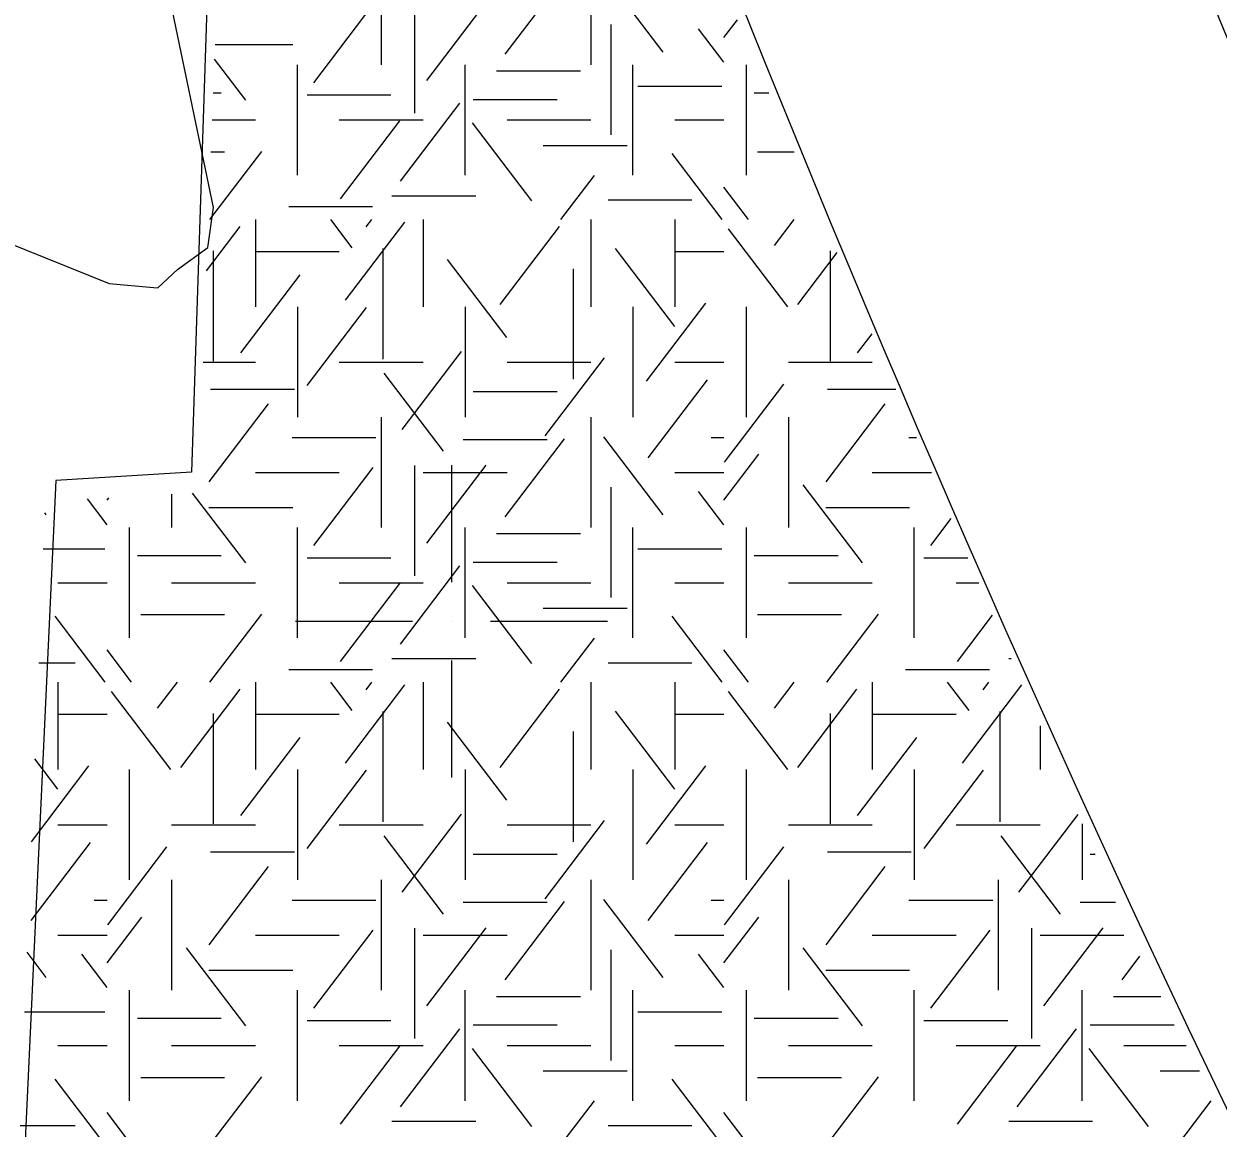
# Model space of a CAD drawing. Extents: x 419677 to 421689, y 4450851 to 4452923.
# Drawn here: x 420228.69 to 420247.81, y 4452077.62 to 4452095.3 of the extents above; entities that cross this region are included whole.
import ezdxf

# ---------------------------------------------------------------- set-up
doc = ezdxf.new("R2010")
doc.units = 0
for name, color, linetype in [('AA_HH', 7, 'Continuous'), ('Level 41', 7, 'Continuous'), ('Level 62', 7, 'Continuous')]:
    doc.layers.add(name, color=color, linetype=linetype)

msp = doc.modelspace()

# ---------------------------------------------------------------- linework, layer by layer
at = {"layer": 'AA_HH'}
for p, q in [((420235.533, 4452088.236), (420235.533, 4452086.361)), ((420233.033, 4452085.736), (420234.908, 4452085.736)), ((420235.533, 4452085.736), (420235.533, 4452085.736)), ((420236.158, 4452085.736), (420238.033, 4452085.736)), ((420235.533, 4452085.111), (420235.533, 4452083.236))]:
    msp.add_line(p, q, dxfattribs=at)
msp.add_lwpolyline([(420209.662, 4452098.937), (420216.106, 4452096.768), (420230.052, 4452091.143), (420230.761, 4452091.08), (420230.829, 4452091.077), (420231.145, 4452091.369), (420231.633, 4452091.722), (420231.725, 4452092.362), (420230.235, 4452099.507), (420224.819, 4452127.182), (420220.011, 4452153.036), (420214.462, 4452181.7), (420210.719, 4452199.207)], dxfattribs=at)
at = {"layer": 'Level 41'}
for p, q in [((420234.409, 4452096.414), (420234.409, 4452094.647)), ((420237.766, 4452096.414), (420237.766, 4452094.647)), ((420236.393, 4452094.816), (420237.343, 4452096.066)), ((420238.923, 4452094.85), (420237.974, 4452096.099)), ((420234.941, 4452095.642), (420234.941, 4452093.874)), ((420235.141, 4452094.396), (420236.09, 4452095.645)), ((420233.33, 4452094.36), (420234.28, 4452095.61)), ((420238.084, 4452095.292), (420238.084, 4452093.524)), ((420239.897, 4452095.084), (420240.113, 4452095.369)), ((420239.897, 4452094.69), (420239.491, 4452095.224)), ((420231.747, 4452094.97), (420232.991, 4452094.97)), ((420232.238, 4452094.079), (420231.738, 4452094.738)), ((420233.066, 4452092.879), (420233.066, 4452094.647)), ((420235.752, 4452092.879), (420235.752, 4452094.647)), ((420236.257, 4452094.549), (420237.6, 4452094.549)), ((420238.438, 4452092.879), (420238.438, 4452094.647)), ((420240.259, 4452092.879), (420240.259, 4452094.647)), ((420238.52, 4452094.304), (420239.863, 4452094.304)), ((420231.718, 4452094.198), (420231.846, 4452094.198)), ((420233.22, 4452094.164), (420234.563, 4452094.164)), ((420240.382, 4452094.198), (420240.615, 4452094.198)), ((420234.716, 4452092.782), (420235.665, 4452094.032)), ((420235.883, 4452094.093), (420237.226, 4452094.093)), ((420231.701, 4452093.763), (420232.394, 4452093.763)), ((420233.737, 4452093.763), (420235.08, 4452093.763)), ((420233.756, 4452092.503), (420234.705, 4452093.752)), ((420236.819, 4452092.468), (420235.869, 4452093.717)), ((420236.423, 4452093.763), (420237.766, 4452093.763)), ((420239.109, 4452093.763), (420239.897, 4452093.763)), ((420237.002, 4452093.356), (420238.345, 4452093.356)), ((420231.665, 4452092.17), (420232.494, 4452093.261)), ((420231.682, 4452093.252), (420231.899, 4452093.252)), ((420239.868, 4452092.17), (420239.066, 4452093.226)), ((420240.436, 4452093.252), (420241.02, 4452093.252)), ((420237.285, 4452092.17), (420237.822, 4452092.876)), ((420240.291, 4452092.17), (420239.897, 4452092.688)), ((420234.579, 4452092.551), (420235.922, 4452092.551)), ((420238.041, 4452092.482), (420239.384, 4452092.482)), ((420232.927, 4452092.376), (420234.27, 4452092.376)), ((420231.611, 4452091.35), (420232.148, 4452092.057)), ((420232.394, 4452092.17), (420232.394, 4452090.772)), ((420233.943, 4452091.718), (420233.599, 4452092.17)), ((420233.836, 4452090.876), (420234.786, 4452092.126)), ((420234.169, 4452092.05), (420234.26, 4452092.17)), ((420235.08, 4452092.17), (420235.08, 4452090.772)), ((420236.313, 4452090.807), (420237.262, 4452092.057)), ((420237.766, 4452092.17), (420237.766, 4452090.772)), ((420239.109, 4452092.17), (420239.109, 4452090.772)), ((420239.109, 4452092.17), (420239.109, 4452090.772)), ((420240.918, 4452090.772), (420239.969, 4452092.022)), ((420240.707, 4452091.753), (420241.024, 4452092.17)), ((420231.719, 4452091.668), (420231.719, 4452089.901)), ((420232.394, 4452091.656), (420233.737, 4452091.656)), ((420234.436, 4452091.703), (420234.436, 4452089.936)), ((420239.11, 4452090.456), (420238.161, 4452091.705)), ((420239.109, 4452091.656), (420239.897, 4452091.656)), ((420241.078, 4452090.807), (420241.711, 4452091.641)), ((420241.598, 4452091.668), (420241.598, 4452089.901)), ((420236.42, 4452090.281), (420235.471, 4452091.53)), ((420232.159, 4452090.035), (420233.108, 4452091.285)), ((420237.484, 4452091.382), (420237.484, 4452089.615)), ((420233.066, 4452090.772), (420233.066, 4452089.005)), ((420233.225, 4452089.51), (420234.174, 4452090.76)), ((420235.752, 4452090.772), (420235.752, 4452089.005)), ((420238.438, 4452090.772), (420238.438, 4452089.005)), ((420238.438, 4452090.772), (420238.438, 4452089.005)), ((420238.658, 4452089.579), (420239.607, 4452090.829)), ((420240.259, 4452089.005), (420240.259, 4452090.772)), ((420242.038, 4452090.035), (420242.269, 4452090.339)), ((420234.742, 4452088.809), (420235.693, 4452090.058)), ((420237.033, 4452088.704), (420237.982, 4452089.954)), ((420231.556, 4452089.888), (420232.394, 4452089.888)), ((420233.737, 4452089.888), (420235.08, 4452089.888)), ((420235.408, 4452088.459), (420234.458, 4452089.708)), ((420236.423, 4452089.888), (420237.766, 4452089.888)), ((420239.109, 4452089.888), (420239.897, 4452089.888)), ((420240.93, 4452089.888), (420242.273, 4452089.888)), ((420238.684, 4452088.353), (420239.634, 4452089.602)), ((420239.907, 4452088.284), (420240.856, 4452089.533)), ((420231.675, 4452089.454), (420233.018, 4452089.454)), ((420235.883, 4452089.418), (420237.226, 4452089.418)), ((420241.554, 4452089.454), (420242.648, 4452089.454)), ((420231.653, 4452087.967), (420232.602, 4452089.217)), ((420241.532, 4452087.967), (420242.481, 4452089.217)), ((420234.409, 4452089.005), (420234.409, 4452087.238)), ((420237.766, 4452089.005), (420237.766, 4452087.238)), ((420240.93, 4452089.005), (420240.93, 4452087.238)), ((420232.981, 4452088.681), (420234.324, 4452088.681)), ((420235.723, 4452088.648), (420237.066, 4452088.648)), ((420236.393, 4452087.407), (420237.343, 4452088.657)), ((420238.923, 4452087.441), (420237.974, 4452088.69)), ((420239.693, 4452088.681), (420239.897, 4452088.681)), ((420242.86, 4452088.681), (420242.979, 4452088.681)), ((420239.897, 4452087.675), (420240.456, 4452088.411)), ((420233.33, 4452086.951), (420234.28, 4452088.201)), ((420234.941, 4452088.233), (420234.941, 4452086.465)), ((420235.141, 4452086.987), (420236.09, 4452088.236)), ((420232.394, 4452088.121), (420233.737, 4452088.121)), ((420235.08, 4452088.121), (420236.423, 4452088.121)), ((420239.109, 4452088.121), (420239.897, 4452088.121)), ((420242.273, 4452088.121), (420243.219, 4452088.121)), ((420232.238, 4452086.67), (420231.388, 4452087.79)), ((420238.084, 4452087.883), (420238.084, 4452086.115)), ((420239.897, 4452087.281), (420239.491, 4452087.815)), ((420242.117, 4452086.67), (420241.168, 4452087.92)), ((420230.018, 4452087.281), (420229.703, 4452087.696)), ((420230.018, 4452087.675), (420230.048, 4452087.715)), ((420231.051, 4452087.771), (420231.051, 4452087.238)), ((420229.044, 4452087.441), (420229.02, 4452087.473)), ((420231.648, 4452087.561), (420232.991, 4452087.561)), ((420241.527, 4452087.561), (420242.87, 4452087.561)), ((420230.38, 4452085.47), (420230.38, 4452087.238)), ((420233.066, 4452085.47), (420233.066, 4452087.238)), ((420235.752, 4452085.47), (420235.752, 4452087.238)), ((420238.438, 4452085.47), (420238.438, 4452087.238)), ((420240.259, 4452085.47), (420240.259, 4452087.238)), ((420242.945, 4452085.47), (420242.945, 4452087.238)), ((420243.209, 4452086.951), (420243.536, 4452087.382)), ((420236.257, 4452087.14), (420237.6, 4452087.14)), ((420228.996, 4452086.895), (420229.984, 4452086.895)), ((420238.52, 4452086.895), (420239.863, 4452086.895)), ((420230.503, 4452086.789), (420231.846, 4452086.789)), ((420233.22, 4452086.755), (420234.563, 4452086.755)), ((420235.883, 4452086.684), (420237.226, 4452086.684)), ((420240.382, 4452086.789), (420241.725, 4452086.789)), ((420243.099, 4452086.755), (420243.805, 4452086.755)), ((420234.716, 4452085.373), (420235.665, 4452086.623)), ((420229.23, 4452086.354), (420230.018, 4452086.354)), ((420231.051, 4452086.354), (420232.394, 4452086.354)), ((420233.737, 4452086.354), (420235.08, 4452086.354)), ((420233.756, 4452085.094), (420234.705, 4452086.343)), ((420236.819, 4452085.059), (420235.869, 4452086.308)), ((420236.423, 4452086.354), (420237.766, 4452086.354)), ((420239.109, 4452086.354), (420239.897, 4452086.354)), ((420240.93, 4452086.354), (420242.273, 4452086.354)), ((420243.616, 4452086.354), (420243.977, 4452086.354)), ((420237.002, 4452085.947), (420238.345, 4452085.947)), ((420229.989, 4452084.761), (420229.187, 4452085.817)), ((420230.557, 4452085.843), (420231.899, 4452085.843)), ((420231.665, 4452084.761), (420232.494, 4452085.852)), ((420239.868, 4452084.761), (420239.066, 4452085.817)), ((420240.436, 4452085.843), (420241.778, 4452085.843)), ((420241.544, 4452084.761), (420242.373, 4452085.852)), ((420243.635, 4452085.094), (420244.199, 4452085.836)), ((420237.285, 4452084.761), (420237.822, 4452085.467)), ((420230.412, 4452084.761), (420230.018, 4452085.279)), ((420234.579, 4452085.142), (420235.922, 4452085.142)), ((420240.291, 4452084.761), (420239.897, 4452085.279)), ((420244.458, 4452085.142), (420244.496, 4452085.142)), ((420228.923, 4452085.073), (420229.505, 4452085.073)), ((420232.927, 4452084.967), (420234.27, 4452084.967)), ((420238.041, 4452085.073), (420239.384, 4452085.073)), ((420242.806, 4452084.967), (420244.149, 4452084.967)), ((420229.23, 4452084.761), (420229.23, 4452083.363)), ((420229.23, 4452084.761), (420229.23, 4452083.363)), ((420230.828, 4452084.344), (420231.145, 4452084.761)), ((420232.394, 4452084.761), (420232.394, 4452083.363)), ((420233.943, 4452084.309), (420233.599, 4452084.761)), ((420234.169, 4452084.641), (420234.26, 4452084.761)), ((420235.08, 4452084.761), (420235.08, 4452083.363)), ((420237.766, 4452084.761), (420237.766, 4452083.363)), ((420239.109, 4452084.761), (420239.109, 4452083.363)), ((420239.109, 4452084.761), (420239.109, 4452083.363)), ((420240.707, 4452084.344), (420241.024, 4452084.761)), ((420242.273, 4452084.761), (420242.273, 4452083.363)), ((420243.822, 4452084.309), (420243.478, 4452084.761)), ((420244.048, 4452084.641), (420244.139, 4452084.761)), ((420231.039, 4452083.363), (420230.09, 4452084.613)), ((420231.199, 4452083.398), (420232.148, 4452084.648)), ((420233.836, 4452083.467), (420234.786, 4452084.717)), ((420236.313, 4452083.398), (420237.262, 4452084.648)), ((420240.918, 4452083.363), (420239.969, 4452084.613)), ((420241.078, 4452083.398), (420242.027, 4452084.648)), ((420243.715, 4452083.467), (420244.665, 4452084.717)), ((420229.23, 4452084.247), (420230.018, 4452084.247)), ((420231.719, 4452084.259), (420231.719, 4452082.492)), ((420232.394, 4452084.247), (420233.737, 4452084.247)), ((420234.436, 4452084.294), (420234.436, 4452082.527)), ((420239.11, 4452083.047), (420238.161, 4452084.296)), ((420239.109, 4452084.247), (420239.897, 4452084.247)), ((420241.598, 4452084.259), (420241.598, 4452082.492)), ((420242.273, 4452084.247), (420243.616, 4452084.247)), ((420244.315, 4452084.294), (420244.315, 4452082.527)), ((420236.42, 4452082.872), (420235.471, 4452084.121)), ((420237.484, 4452083.973), (420237.484, 4452082.206)), ((420244.959, 4452084.062), (420244.959, 4452083.363)), ((420232.159, 4452082.626), (420233.108, 4452083.876)), ((420242.038, 4452082.626), (420242.987, 4452083.876)), ((420228.808, 4452082.208), (420229.728, 4452083.42)), ((420229.231, 4452083.047), (420228.861, 4452083.534)), ((420238.658, 4452082.17), (420239.607, 4452083.42)), ((420230.38, 4452081.596), (420230.38, 4452083.363)), ((420233.066, 4452083.363), (420233.066, 4452081.596)), ((420233.225, 4452082.101), (420234.174, 4452083.351)), ((420235.752, 4452083.363), (420235.752, 4452081.596)), ((420238.438, 4452083.363), (420238.438, 4452081.596)), ((420238.438, 4452083.363), (420238.438, 4452081.596)), ((420240.259, 4452081.596), (420240.259, 4452083.363)), ((420242.945, 4452083.363), (420242.945, 4452081.596)), ((420243.104, 4452082.101), (420244.053, 4452083.351)), ((420234.742, 4452081.4), (420235.693, 4452082.649)), ((420244.621, 4452081.4), (420245.567, 4452082.643)), ((420229.23, 4452082.479), (420230.018, 4452082.479)), ((420231.051, 4452082.479), (420232.394, 4452082.479)), ((420233.737, 4452082.479), (420235.08, 4452082.479)), ((420236.423, 4452082.479), (420237.766, 4452082.479)), ((420237.033, 4452081.295), (420237.982, 4452082.545)), ((420239.109, 4452082.479), (420239.897, 4452082.479)), ((420240.93, 4452082.479), (420242.273, 4452082.479)), ((420243.616, 4452082.479), (420244.959, 4452082.479)), ((420245.631, 4452082.493), (420245.631, 4452081.596)), ((420235.408, 4452081.05), (420234.458, 4452082.299)), ((420245.287, 4452081.05), (420244.337, 4452082.299)), ((420228.805, 4452080.944), (420229.755, 4452082.193)), ((420230.028, 4452080.875), (420230.977, 4452082.124)), ((420238.684, 4452080.944), (420239.634, 4452082.193)), ((420239.907, 4452080.875), (420240.856, 4452082.124)), ((420231.675, 4452082.045), (420233.018, 4452082.045)), ((420235.883, 4452082.009), (420237.226, 4452082.009)), ((420241.554, 4452082.045), (420242.897, 4452082.045)), ((420245.762, 4452082.009), (420245.839, 4452082.009)), ((420231.653, 4452080.558), (420232.602, 4452081.808)), ((420241.532, 4452080.558), (420242.481, 4452081.808)), ((420231.051, 4452081.596), (420231.051, 4452079.829)), ((420234.409, 4452081.596), (420234.409, 4452079.829)), ((420237.766, 4452081.596), (420237.766, 4452079.829)), ((420240.93, 4452081.596), (420240.93, 4452079.829)), ((420244.288, 4452081.596), (420244.288, 4452079.829)), ((420229.814, 4452081.272), (420230.018, 4452081.272)), ((420232.981, 4452081.272), (420234.324, 4452081.272)), ((420235.723, 4452081.239), (420237.066, 4452081.239)), ((420236.393, 4452079.998), (420237.343, 4452081.248)), ((420238.923, 4452080.032), (420237.974, 4452081.281)), ((420239.693, 4452081.272), (420239.897, 4452081.272)), ((420242.86, 4452081.272), (420244.203, 4452081.272)), ((420245.602, 4452081.239), (420246.169, 4452081.239)), ((420230.018, 4452080.266), (420230.577, 4452081.002)), ((420239.897, 4452080.266), (420240.456, 4452081.002)), ((420229.23, 4452080.712), (420230.018, 4452080.712)), ((420232.394, 4452080.712), (420233.737, 4452080.712)), ((420233.33, 4452079.542), (420234.28, 4452080.792)), ((420234.941, 4452080.824), (420234.941, 4452079.056)), ((420235.08, 4452080.712), (420236.423, 4452080.712)), ((420235.141, 4452079.578), (420236.09, 4452080.827)), ((420239.109, 4452080.712), (420239.897, 4452080.712)), ((420242.273, 4452080.712), (420243.616, 4452080.712)), ((420243.209, 4452079.542), (420244.159, 4452080.792)), ((420244.82, 4452080.824), (420244.82, 4452079.056)), ((420244.959, 4452080.712), (420246.302, 4452080.712)), ((420245.02, 4452079.578), (420245.969, 4452080.827)), ((420229.044, 4452080.032), (420228.736, 4452080.437)), ((420230.018, 4452079.872), (420229.612, 4452080.406)), ((420232.238, 4452079.261), (420231.289, 4452080.511)), ((420238.084, 4452080.474), (420238.084, 4452078.706)), ((420239.897, 4452079.872), (420239.491, 4452080.406)), ((420242.117, 4452079.261), (420241.168, 4452080.511)), ((420246.272, 4452079.998), (420246.558, 4452080.374)), ((420231.648, 4452080.152), (420232.991, 4452080.152)), ((420241.527, 4452080.152), (420242.87, 4452080.152)), ((420230.38, 4452078.061), (420230.38, 4452079.829)), ((420233.066, 4452078.061), (420233.066, 4452079.829)), ((420235.752, 4452078.061), (420235.752, 4452079.829)), ((420238.438, 4452078.061), (420238.438, 4452079.829)), ((420240.259, 4452078.061), (420240.259, 4452079.829)), ((420242.945, 4452078.061), (420242.945, 4452079.829)), ((420245.631, 4452078.061), (420245.631, 4452079.829)), ((420236.257, 4452079.731), (420237.6, 4452079.731)), ((420246.136, 4452079.731), (420246.891, 4452079.731)), ((420228.698, 4452079.486), (420229.984, 4452079.486)), ((420230.503, 4452079.38), (420231.846, 4452079.38)), ((420238.52, 4452079.486), (420239.863, 4452079.486)), ((420240.382, 4452079.38), (420241.725, 4452079.38)), ((420233.22, 4452079.346), (420234.563, 4452079.346)), ((420234.716, 4452077.964), (420235.665, 4452079.214)), ((420235.883, 4452079.275), (420237.226, 4452079.275)), ((420243.099, 4452079.346), (420244.442, 4452079.346)), ((420244.595, 4452077.964), (420245.544, 4452079.214)), ((420245.762, 4452079.275), (420247.105, 4452079.275)), ((420229.23, 4452078.945), (420230.018, 4452078.945)), ((420231.051, 4452078.945), (420232.394, 4452078.945)), ((420233.737, 4452078.945), (420235.08, 4452078.945)), ((420233.756, 4452077.685), (420234.705, 4452078.934)), ((420236.819, 4452077.65), (420235.869, 4452078.899)), ((420236.423, 4452078.945), (420237.766, 4452078.945)), ((420239.109, 4452078.945), (420239.897, 4452078.945)), ((420240.93, 4452078.945), (420242.273, 4452078.945)), ((420243.616, 4452078.945), (420244.959, 4452078.945)), ((420243.635, 4452077.685), (420244.584, 4452078.934)), ((420246.698, 4452077.65), (420245.748, 4452078.899)), ((420246.302, 4452078.945), (420247.299, 4452078.945)), ((420230.557, 4452078.434), (420231.899, 4452078.434)), ((420231.665, 4452077.352), (420232.494, 4452078.443)), ((420237.002, 4452078.538), (420238.345, 4452078.538)), ((420240.436, 4452078.434), (420241.778, 4452078.434)), ((420241.544, 4452077.352), (420242.373, 4452078.443)), ((420246.881, 4452078.538), (420247.51, 4452078.538)), ((420229.989, 4452077.352), (420229.187, 4452078.408)), ((420239.868, 4452077.352), (420239.066, 4452078.408)), ((420237.285, 4452077.352), (420237.822, 4452078.058)), ((420247.164, 4452077.352), (420247.701, 4452078.058)), ((420230.412, 4452077.352), (420230.018, 4452077.87)), ((420240.291, 4452077.352), (420239.897, 4452077.87)), ((420228.625, 4452077.664), (420229.505, 4452077.664)), ((420234.579, 4452077.733), (420235.922, 4452077.733)), ((420238.041, 4452077.664), (420239.384, 4452077.664)), ((420244.458, 4452077.733), (420245.801, 4452077.733))]:
    msp.add_line(p, q, dxfattribs=at)
at = {"layer": 'Level 62'}
for p, q in [((420232.196, 4452113.043), (420231.37, 4452088.125)), ((420229.197, 4452087.993), (420228.234, 4452067.324)), ((420231.37, 4452088.125), (420229.197, 4452087.993))]:
    msp.add_line(p, q, dxfattribs=at)
for radius, start, end in [(283.529, 191.1934, 210.35878), (290.529, 193.40687, 211.16796)]:
    msp.add_arc((420509.913, 4452203.553), radius, start, end, dxfattribs=at)

doc.saveas('drawing.dxf')
